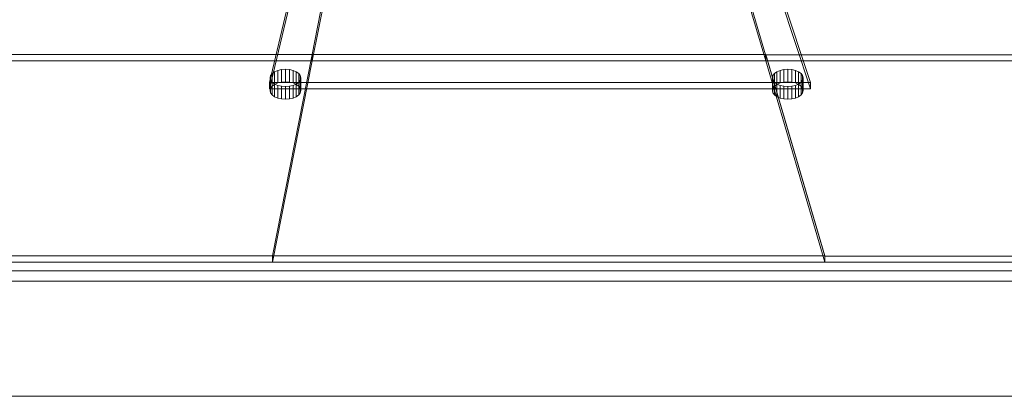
# Model space of a CAD drawing. Header units: millimetres. Extents: x -1970 to 61924, y -58230 to 6847.
# Tile 362 of 656: x 2798 to 3312, y -18670 to -18474. Entities that reach past the tile are written whole.
import ezdxf

# ---------------------------------------------------------------- set-up
doc = ezdxf.new("R2010")
doc.units = ezdxf.units.MM
doc.layers.add('superior_tolva', color=7, linetype='Continuous', lineweight=0)
doc.layers.add('superior_tolva-C01', color=7, linetype='Continuous', lineweight=0)

msp = doc.modelspace()

# ---------------------------------------------------------------- linework, layer by layer
at = {"layer": 'superior_tolva'}
for p, q in [((2634.2, -18600), (3514.2, -18600)), ((3474.2, -18600), (2674.2, -18600)), ((2674.2, -18604.636), (3474.2, -18604.636)), ((2634.2, -18610), (4614.2, -18610)), ((2634.2, -18670), (4614.2, -18670)), ((3514.2, -18670), (2634.2, -18670))]:
    msp.add_line(p, q, dxfattribs=at)
at = {"layer": 'superior_tolva-C01'}
for p, q in [((2928.542, -18506.25), (2964.29, -18356.25)), ((3160.795, -18356.25), (3210.89, -18506.25)), ((2964.29, -18359.546), (2928.542, -18509.546)), ((3210.89, -18509.546), (3160.795, -18359.546)), ((2950.854, -18491.689), (2976.028, -18364.189)), ((3149.972, -18364.332), (3187.342, -18491.832)), ((2976.105, -18367.5), (2950.931, -18495)), ((3187.425, -18495), (3150.056, -18367.5)), ((2740.637, -18491.689), (2950.854, -18491.689)), ((2950.931, -18491.704), (2740.714, -18491.704)), ((2740.714, -18495), (2950.931, -18495)), ((2930.2, -18596.704), (2950.931, -18491.704)), ((2950.931, -18491.757), (2930.2, -18596.757)), ((2950.931, -18495), (2930.2, -18600)), ((2950.931, -18495), (2950.854, -18491.689)), ((2950.931, -18495), (2950.931, -18491.704)), ((3187.425, -18491.757), (2950.931, -18491.757)), ((2950.931, -18495), (2950.931, -18491.757)), ((2950.931, -18495), (3187.425, -18495)), ((3187.342, -18491.832), (3397.559, -18491.832)), ((3187.342, -18491.832), (3187.425, -18495)), ((3218.2, -18596.757), (3187.425, -18491.757)), ((3187.425, -18495), (3187.425, -18491.757)), ((3397.642, -18491.822), (3187.425, -18491.822)), ((3187.425, -18491.822), (3218.2, -18596.822)), ((3187.425, -18495), (3187.425, -18491.822)), ((3187.425, -18495), (3218.2, -18600)), ((3187.425, -18495), (3397.642, -18495)), ((2931.244, -18500.715), (2929.973, -18501.654)), ((2932.901, -18499.995), (2931.244, -18500.715)), ((2931.244, -18500.715), (2931.244, -18507.307)), ((2934.83, -18499.542), (2932.901, -18499.995)), ((2932.901, -18499.995), (2932.901, -18506.586)), ((2936.901, -18499.387), (2934.83, -18499.542)), ((2934.83, -18499.542), (2934.83, -18506.133)), ((2938.971, -18499.542), (2936.901, -18499.387)), ((2936.901, -18499.387), (2936.901, -18505.979)), ((2940.901, -18499.995), (2938.971, -18499.542)), ((2938.971, -18499.542), (2938.971, -18506.133)), ((2942.558, -18500.715), (2940.901, -18499.995)), ((2940.901, -18499.995), (2940.901, -18506.586)), ((2943.829, -18501.654), (2942.558, -18500.715)), ((2942.558, -18500.715), (2942.558, -18507.307)), ((3193.271, -18500.715), (3192, -18501.654)), ((3194.928, -18499.995), (3193.271, -18500.715)), ((3193.271, -18500.715), (3193.271, -18507.307)), ((3196.857, -18499.542), (3194.928, -18499.995)), ((3194.928, -18499.995), (3194.928, -18506.586)), ((3198.928, -18499.387), (3196.857, -18499.542)), ((3196.857, -18499.542), (3196.857, -18506.133)), ((3200.998, -18499.542), (3198.928, -18499.387)), ((3198.928, -18499.387), (3198.928, -18505.979)), ((3202.928, -18499.995), (3200.998, -18499.542)), ((3200.998, -18499.542), (3200.998, -18506.133)), ((3204.585, -18500.715), (3202.928, -18499.995)), ((3202.928, -18499.995), (3202.928, -18506.586)), ((3205.856, -18501.654), (3204.585, -18500.715)), ((3204.585, -18500.715), (3204.585, -18507.307)), ((2929.173, -18502.747), (2928.901, -18503.921)), ((2928.901, -18503.921), (2929.173, -18505.094)), ((2928.901, -18510.512), (2928.901, -18503.921)), ((2929.973, -18501.654), (2929.173, -18502.747)), ((2929.173, -18502.747), (2929.173, -18509.339)), ((2929.173, -18505.094), (2929.973, -18506.187)), ((2929.173, -18505.094), (2929.173, -18511.686)), ((2929.973, -18501.654), (2929.973, -18508.246)), ((2944.628, -18502.747), (2943.829, -18501.654)), ((2943.829, -18501.654), (2943.829, -18508.246)), ((2943.829, -18506.187), (2944.628, -18505.094)), ((2944.901, -18503.921), (2944.628, -18502.747)), ((2944.628, -18502.747), (2944.628, -18509.339)), ((2944.628, -18505.094), (2944.901, -18503.921)), ((2944.628, -18505.094), (2944.628, -18511.686)), ((2944.901, -18503.921), (2944.901, -18510.512)), ((3191.2, -18502.747), (3190.928, -18503.921)), ((3190.928, -18503.921), (3191.2, -18505.094)), ((3190.928, -18510.512), (3190.928, -18503.921)), ((3192, -18501.654), (3191.2, -18502.747)), ((3191.2, -18502.747), (3191.2, -18509.339)), ((3191.2, -18505.094), (3192, -18506.187)), ((3191.2, -18505.094), (3191.2, -18511.686)), ((3192, -18501.654), (3192, -18508.246)), ((3206.655, -18502.747), (3205.856, -18501.654)), ((3205.856, -18501.654), (3205.856, -18508.246)), ((3205.856, -18506.187), (3206.655, -18505.094)), ((3206.928, -18503.921), (3206.655, -18502.747)), ((3206.655, -18502.747), (3206.655, -18509.339)), ((3206.655, -18505.094), (3206.928, -18503.921)), ((3206.655, -18505.094), (3206.655, -18511.686)), ((3206.928, -18503.921), (3206.928, -18510.512)), ((3210.89, -18506.25), (2928.542, -18506.25)), ((2928.542, -18509.546), (2928.542, -18506.25)), ((2928.542, -18509.546), (3210.89, -18509.546)), ((2928.901, -18510.512), (2929.173, -18509.339)), ((2929.173, -18511.686), (2928.901, -18510.512)), ((2929.173, -18509.339), (2929.973, -18508.246)), ((2929.973, -18506.187), (2931.244, -18507.126)), ((2929.973, -18506.187), (2929.973, -18512.779)), ((2929.973, -18508.246), (2931.244, -18507.307)), ((2931.244, -18507.307), (2932.901, -18506.586)), ((2931.244, -18507.126), (2932.901, -18507.847)), ((2931.244, -18507.126), (2931.244, -18513.718)), ((2932.901, -18506.586), (2934.83, -18506.133)), ((2932.901, -18507.847), (2934.83, -18508.3)), ((2932.901, -18507.847), (2932.901, -18514.438)), ((2934.83, -18506.133), (2936.901, -18505.979)), ((2934.83, -18508.3), (2936.901, -18508.454)), ((2934.83, -18508.3), (2934.83, -18514.891)), ((2936.901, -18505.979), (2938.971, -18506.133)), ((2936.901, -18508.454), (2938.971, -18508.3)), ((2936.901, -18508.454), (2936.901, -18515.046)), ((2938.971, -18506.133), (2940.901, -18506.586)), ((2938.971, -18508.3), (2940.901, -18507.847)), ((2938.971, -18508.3), (2938.971, -18514.891)), ((2940.901, -18506.586), (2942.558, -18507.307)), ((2940.901, -18507.847), (2942.558, -18507.126)), ((2940.901, -18507.847), (2940.901, -18514.438)), ((2942.558, -18507.126), (2943.829, -18506.187)), ((2942.558, -18507.126), (2942.558, -18513.718)), ((2942.558, -18507.307), (2943.829, -18508.246)), ((2943.829, -18506.187), (2943.829, -18512.779)), ((2943.829, -18508.246), (2944.628, -18509.339)), ((2944.628, -18509.339), (2944.901, -18510.512)), ((2944.901, -18510.512), (2944.628, -18511.686)), ((3190.928, -18510.512), (3191.2, -18509.339)), ((3191.2, -18511.686), (3190.928, -18510.512)), ((3191.2, -18509.339), (3192, -18508.246)), ((3192, -18506.187), (3193.271, -18507.126)), ((3192, -18506.187), (3192, -18512.779)), ((3192, -18508.246), (3193.271, -18507.307)), ((3193.271, -18507.307), (3194.928, -18506.586)), ((3193.271, -18507.126), (3194.928, -18507.847)), ((3193.271, -18507.126), (3193.271, -18513.718)), ((3194.928, -18506.586), (3196.857, -18506.133)), ((3194.928, -18507.847), (3196.857, -18508.3)), ((3194.928, -18507.847), (3194.928, -18514.438)), ((3196.857, -18506.133), (3198.928, -18505.979)), ((3196.857, -18508.3), (3198.928, -18508.454)), ((3196.857, -18508.3), (3196.857, -18514.891)), ((3198.928, -18505.979), (3200.998, -18506.133)), ((3198.928, -18508.454), (3200.998, -18508.3)), ((3198.928, -18508.454), (3198.928, -18515.046)), ((3200.998, -18506.133), (3202.928, -18506.586)), ((3200.998, -18508.3), (3202.928, -18507.847)), ((3200.998, -18508.3), (3200.998, -18514.891)), ((3202.928, -18506.586), (3204.585, -18507.307)), ((3202.928, -18507.847), (3204.585, -18507.126)), ((3202.928, -18507.847), (3202.928, -18514.438)), ((3204.585, -18507.126), (3205.856, -18506.187)), ((3204.585, -18507.126), (3204.585, -18513.718)), ((3204.585, -18507.307), (3205.856, -18508.246)), ((3205.856, -18506.187), (3205.856, -18512.779)), ((3205.856, -18508.246), (3206.655, -18509.339)), ((3206.655, -18509.339), (3206.928, -18510.512)), ((3206.928, -18510.512), (3206.655, -18511.686)), ((3210.89, -18506.25), (3210.89, -18509.546)), ((2929.973, -18512.779), (2929.173, -18511.686)), ((2931.244, -18513.718), (2929.973, -18512.779)), ((2932.901, -18514.438), (2931.244, -18513.718)), ((2934.83, -18514.891), (2932.901, -18514.438)), ((2936.901, -18515.046), (2934.83, -18514.891)), ((2938.971, -18514.891), (2936.901, -18515.046)), ((2940.901, -18514.438), (2938.971, -18514.891)), ((2942.558, -18513.718), (2940.901, -18514.438)), ((2943.829, -18512.779), (2942.558, -18513.718)), ((2944.628, -18511.686), (2943.829, -18512.779)), ((3192, -18512.779), (3191.2, -18511.686)), ((3193.271, -18513.718), (3192, -18512.779)), ((3194.928, -18514.438), (3193.271, -18513.718)), ((3196.857, -18514.891), (3194.928, -18514.438)), ((3198.928, -18515.046), (3196.857, -18514.891)), ((3200.998, -18514.891), (3198.928, -18515.046)), ((3202.928, -18514.438), (3200.998, -18514.891)), ((3204.585, -18513.718), (3202.928, -18514.438)), ((3205.856, -18512.779), (3204.585, -18513.718)), ((3206.655, -18511.686), (3205.856, -18512.779)), ((2674.2, -18596.704), (2930.2, -18596.704)), ((2930.2, -18600), (2930.2, -18596.704)), ((2930.2, -18596.757), (3218.2, -18596.757)), ((2930.2, -18596.757), (2930.2, -18600)), ((3218.2, -18600), (3218.2, -18596.757)), ((3218.2, -18596.822), (3474.2, -18596.822)), ((3218.2, -18596.822), (3218.2, -18600)), ((2930.2, -18600), (2674.2, -18600)), ((3218.2, -18600), (2930.2, -18600)), ((3474.2, -18600), (3218.2, -18600))]:
    msp.add_line(p, q, dxfattribs=at)

doc.saveas('drawing.dxf')
